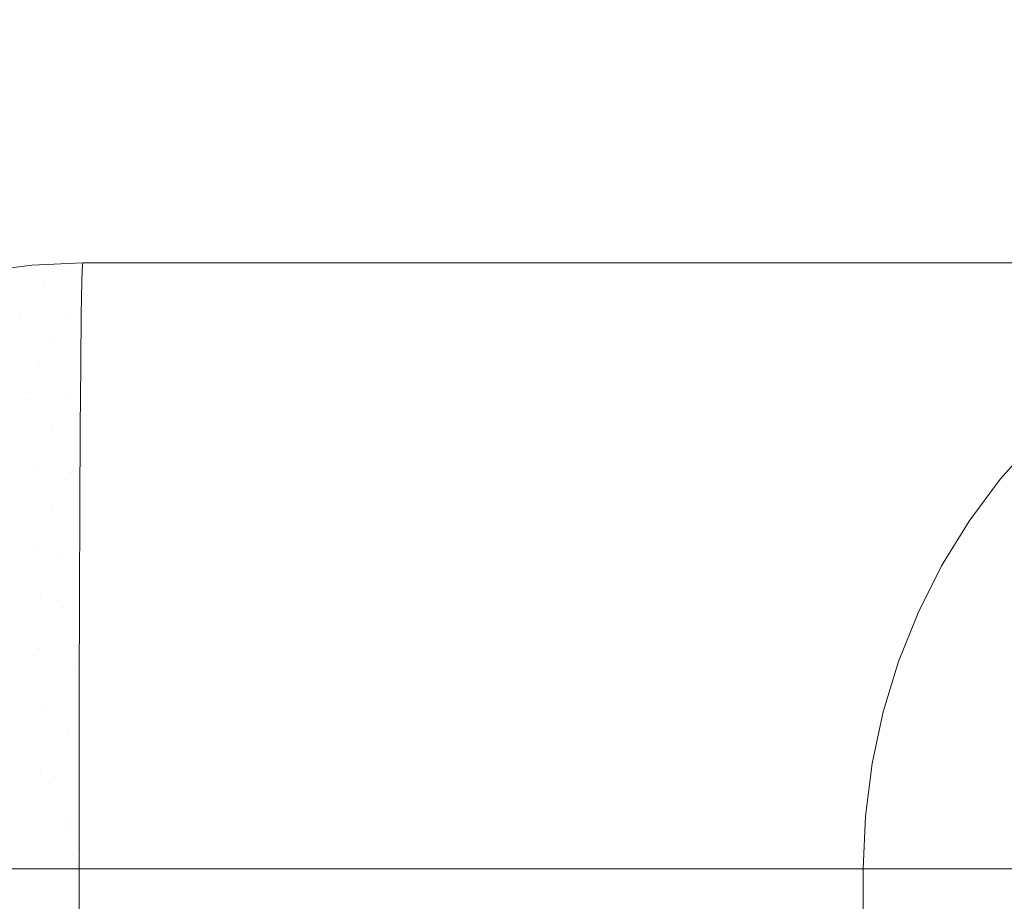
# Model space of a CAD drawing. Header units: inches. Extents: x -412 to -304, y -62 to 18.
# Tile 335 of 656: x -354.4669 to -354.4286, y -29.3316 to -29.2973. Entities that reach past the tile are written whole.
import ezdxf

# ---------------------------------------------------------------- set-up
doc = ezdxf.new("R2010")
doc.units = ezdxf.units.IN
doc.header["$LTSCALE"] = 32
doc.header["$MEASUREMENT"] = 0
for name, color, linetype, lineweight in [('Black', 7, 'Continuous', 18), ('Drawing', 7, 'Continuous', 18), ('GDSPowerModule-White', 7, 'Continuous', 13), ('None', 7, 'Continuous', 18), ('SolidLine', 7, 'Continuous', 15), ('Wood_1-H', 7, 'Continuous', 13)]:
    doc.layers.add(name, color=color, linetype=linetype, lineweight=lineweight)

# ---------------------------------------------------------------- blocks, each defined once
blk = doc.blocks.new('Group-20')
at = {"layer": 'Black'}
for points in [[(-34.547937, 16.536126, 28.979102), (34.547937, 16.536126, 28.979102), (34.547937, -16.536126, 28.979102), (-34.547937, -16.536126, 28.979102)], [(-34.547937, 16.536126, 27.700787), (34.547937, 16.536126, 27.700787), (34.547937, -16.536126, 27.700787), (-34.547937, -16.536126, 27.700787)]]:
    blk.add_3dface(points, dxfattribs=at)
at = {"layer": 'Wood_1-H'}
for points in [[(-35.964937, 17.953126, 28.998787), (35.964937, 17.953126, 28.998787), (35.964937, -17.953126, 28.998787), (-35.964937, -17.953126, 28.998787)], [(-35.964937, 17.953126, 28.979102), (35.964937, 17.953126, 28.979102), (35.964937, -17.953126, 28.979102), (-35.964937, -17.953126, 28.979102)]]:
    blk.add_3dface(points, dxfattribs=at)
blk = doc.blocks.new('MpHtAdjTrough-1095 (3D)')
at = {"layer": 'Black'}
for points in [[(-17.362205, 7.156693, -4.03907), (17.362205, 7.156693, -4.03907), (17.362205, 2.599737, -4.03907), (-17.362205, 2.599737, -4.03907)], [(17.362205, 7.156693, -3.979228), (-17.362205, 7.156693, -3.979228), (-17.362205, 2.619965, -3.979228), (17.362205, 2.619965, -3.979228)]]:
    blk.add_3dface(points, dxfattribs=at)
blk = doc.blocks.new('MP-Hardwire (3D)')
at = {"layer": 'Black'}
for points, invisible_edges in [([(5.427785, 0.767656), (5.427785, 0.82644), (-6.796133, 0.580648), (-6.796133, 0.364113)], 10), ([(5.427785, 0.767656), (-6.892436, -0.275988), (-6.884715, -0.275651)], 9), ([(-6.797479, 0.348731), (-6.892436, -0.275988), (5.427785, 0.767656)], 11), ([(-6.884715, -0.275651), (5.66357, 0.319822), (5.660001, 0.326676), (5.427785, 0.767656)], 13), ([(5.427785, 0.767656), (-6.79647, 0.356392), (-6.797479, 0.348731)], 9), ([(-6.796133, 0.364113), (-6.79647, 0.356392), (5.427785, 0.767656)], 10)]:
    blk.add_3dface(points, dxfattribs=dict(at, invisible_edges=invisible_edges))
blk.add_3dface([(-4.138306, -0.433046, -1.064714), (-4.138306, 0.433096, -1.064714), (-3.783975, 0.433096, -1.064714), (-3.783975, -0.433046, -1.064714)], dxfattribs=at)
at = {"layer": 'GDSPowerModule-White'}
for points in [[(-3.827282, 0.361237, -1.284891), (-3.827282, 0.414458, -1.483517), (-4.094999, 0.414458, -1.483517), (-4.094999, 0.361237, -1.284891)], [(-4.094999, 0.391787, -1.513252), (-3.827282, 0.391787, -1.513252), (-3.827282, 0.077422, -1.515197), (-4.094999, 0.077422, -1.515197)]]:
    blk.add_3dface(points, dxfattribs=at)
for points, invisible_edges in [([(-3.825223, 0.36115, -1.284915), (-3.825223, 0.414371, -1.48354), (-3.827282, 0.414458, -1.483517), (-3.827282, 0.361237, -1.284891)], 1), ([(-3.82318, 0.36089, -1.284984), (-3.82318, 0.414111, -1.483609), (-3.825223, 0.414371, -1.48354), (-3.825223, 0.36115, -1.284915)], 5), ([(-3.821168, 0.360459, -1.2851), (-3.821168, 0.413681, -1.483725), (-3.82318, 0.414111, -1.483609), (-3.82318, 0.36089, -1.284984)], 5), ([(-3.819203, 0.359861, -1.28526), (-3.819203, 0.413082, -1.483885), (-3.821168, 0.413681, -1.483725), (-3.821168, 0.360459, -1.2851)], 5), ([(-3.817299, 0.359099, -1.285464), (-3.817299, 0.41232, -1.484089), (-3.819203, 0.413082, -1.483885), (-3.819203, 0.359861, -1.28526)], 5), ([(-3.815471, 0.35818, -1.28571), (-3.815471, 0.411401, -1.484336), (-3.817299, 0.41232, -1.484089), (-3.817299, 0.359099, -1.285464)], 5), ([(-3.813733, 0.35711, -1.285997), (-3.813733, 0.410332, -1.484622), (-3.815471, 0.411401, -1.484336), (-3.815471, 0.35818, -1.28571)], 5), ([(-3.812098, 0.355898, -1.286322), (-3.812098, 0.40912, -1.484947), (-3.813733, 0.410332, -1.484622), (-3.813733, 0.35711, -1.285997)], 5), ([(-3.810579, 0.354554, -1.286682), (-3.810579, 0.407775, -1.485307), (-3.812098, 0.40912, -1.484947), (-3.812098, 0.355898, -1.286322)], 5), ([(-3.809187, 0.353086, -1.287075), (-3.809187, 0.406308, -1.4857), (-3.810579, 0.407775, -1.485307), (-3.810579, 0.354554, -1.286682)], 5), ([(-3.807932, 0.351507, -1.287498), (-3.807932, 0.404728, -1.486124), (-3.809187, 0.406308, -1.4857), (-3.809187, 0.353086, -1.287075)], 5), ([(-3.806825, 0.349828, -1.287948), (-3.806825, 0.40305, -1.486573), (-3.807932, 0.404728, -1.486124), (-3.807932, 0.351507, -1.287498)], 5), ([(-3.805873, 0.348062, -1.288421), (-3.805873, 0.401284, -1.487047), (-3.806825, 0.40305, -1.486573), (-3.806825, 0.349828, -1.287948)], 5), ([(-3.805085, 0.346223, -1.288914), (-3.805085, 0.399445, -1.487539), (-3.805873, 0.401284, -1.487047), (-3.805873, 0.348062, -1.288421)], 5), ([(-3.804465, 0.344325, -1.289423), (-3.804465, 0.397546, -1.488048), (-3.805085, 0.399445, -1.487539), (-3.805085, 0.346223, -1.288914)], 5), ([(-3.804019, 0.342382, -1.289943), (-3.804019, 0.395603, -1.488569), (-3.804465, 0.397546, -1.488048), (-3.804465, 0.344325, -1.289423)], 5), ([(-3.806507, 0.394551, -1.50049), (-3.806586, 0.3963, -1.500022), (-3.805732, 0.395918, -1.498308), (-3.80565, 0.394097, -1.498796)], 15), ([(-3.826944, 0.395878, -1.512867), (-3.826777, 0.395914, -1.512857), (-3.826276, 0.394044, -1.513108), (-3.826607, 0.393973, -1.513127)], 15), ([(-3.826777, 0.395914, -1.512857), (-3.826615, 0.395963, -1.512844), (-3.825952, 0.394142, -1.513082), (-3.826276, 0.394044, -1.513108)], 15), ([(-3.80565, 0.394097, -1.498796), (-3.805732, 0.395918, -1.498308), (-3.805025, 0.395507, -1.496535), (-3.80494, 0.393626, -1.497039)], 15), ([(-3.80383, 0.394128, -1.490984), (-3.804099, 0.396094, -1.490457), (-3.804019, 0.395603, -1.488569), (-3.80375, 0.39363, -1.489098)], 11), ([(-3.827282, 0.39585, -1.512873), (-3.827282, 0.393838, -1.51315), (-4.094999, 0.393838, -1.51315), (-4.094999, 0.39585, -1.512873)], 10), ([(-3.827282, 0.39585, -1.512873), (-3.827112, 0.395857, -1.512873), (-3.826943, 0.39393, -1.513139), (-3.827282, 0.393838, -1.51315)], 7), ([(-3.827112, 0.395857, -1.512873), (-3.826944, 0.395878, -1.512867), (-3.826607, 0.393973, -1.513127), (-3.826943, 0.39393, -1.513139)], 15), ([(-3.824304, 0.395257, -1.512783), (-3.824097, 0.395517, -1.512714), (-3.822532, 0.394355, -1.51261), (-3.82284, 0.393967, -1.512714)], 15), ([(-3.814559, 0.394592, -1.509313), (-3.814411, 0.395672, -1.509024), (-3.812829, 0.395244, -1.507964), (-3.812994, 0.394032, -1.508288)], 15), ([(-3.809969, 0.394319, -1.505476), (-3.809903, 0.395782, -1.505084), (-3.808641, 0.395396, -1.503645), (-3.808712, 0.393827, -1.504065)], 15), ([(-3.80375, 0.340408, -1.290472), (-3.80375, 0.39363, -1.489098), (-3.804019, 0.395603, -1.488569), (-3.804019, 0.342382, -1.289943)], 5), ([(-3.824533, 0.395016, -1.512848), (-3.824304, 0.395257, -1.512783), (-3.82284, 0.393967, -1.512714), (-3.823182, 0.393607, -1.512811)], 15), ([(-3.82226, 0.394767, -1.5125), (-3.822027, 0.395201, -1.512384), (-3.820331, 0.394292, -1.51205), (-3.82064, 0.393719, -1.512204)], 15), ([(-3.816423, 0.394207, -1.510451), (-3.81621, 0.395132, -1.510203), (-3.814559, 0.394592, -1.509313), (-3.814802, 0.393529, -1.509598)], 15), ([(-3.812994, 0.394032, -1.508288), (-3.812829, 0.395244, -1.507964), (-3.811344, 0.394792, -1.506778), (-3.811527, 0.393456, -1.507137)], 15), ([(-3.808712, 0.393827, -1.504065), (-3.808641, 0.395396, -1.503645), (-3.807507, 0.394985, -1.50211), (-3.807582, 0.39332, -1.502556)], 15), ([(-3.80494, 0.393626, -1.497039), (-3.805025, 0.395507, -1.496535), (-3.80447, 0.39507, -1.494715), (-3.804383, 0.393142, -1.495232)], 15), ([(-3.825052, 0.394595, -1.512961), (-3.824783, 0.394794, -1.512907), (-3.823555, 0.393277, -1.512899), (-3.823956, 0.392979, -1.512979)], 15), ([(-3.824783, 0.394794, -1.512907), (-3.824533, 0.395016, -1.512848), (-3.823182, 0.393607, -1.512811), (-3.823555, 0.393277, -1.512899)], 15), ([(-3.822532, 0.394355, -1.51261), (-3.82226, 0.394767, -1.5125), (-3.82064, 0.393719, -1.512204), (-3.820999, 0.393174, -1.51235)], 15), ([(-3.820331, 0.394292, -1.51205), (-3.820075, 0.39489, -1.51189), (-3.818366, 0.394105, -1.511366), (-3.818682, 0.393366, -1.511564)], 15), ([(-3.818366, 0.394105, -1.511366), (-3.818117, 0.394868, -1.511161), (-3.816423, 0.394207, -1.510451), (-3.816717, 0.393304, -1.510693)], 15), ([(-3.811527, 0.393456, -1.507137), (-3.811344, 0.394792, -1.506778), (-3.809969, 0.394319, -1.505476), (-3.810167, 0.392867, -1.505865)], 15), ([(-3.807582, 0.39332, -1.502556), (-3.807507, 0.394985, -1.50211), (-3.806507, 0.394551, -1.50049), (-3.806586, 0.392802, -1.500959)], 15), ([(-3.804383, 0.393142, -1.495232), (-3.80447, 0.39507, -1.494715), (-3.804071, 0.394609, -1.49286), (-3.803982, 0.392647, -1.493386)], 15), ([(-3.825639, 0.394268, -1.513048), (-3.825338, 0.394419, -1.513008), (-3.824383, 0.392717, -1.513049), (-3.824832, 0.392491, -1.51311)], 15), ([(-3.825338, 0.394419, -1.513008), (-3.825052, 0.394595, -1.512961), (-3.823956, 0.392979, -1.512979), (-3.824383, 0.392717, -1.513049)], 15), ([(-3.814802, 0.393529, -1.509598), (-3.814559, 0.394592, -1.509313), (-3.812994, 0.394032, -1.508288), (-3.813268, 0.392838, -1.508608)], 15), ([(-3.806586, 0.392802, -1.500959), (-3.806507, 0.394551, -1.50049), (-3.80565, 0.394097, -1.498796), (-3.805732, 0.392276, -1.499284)], 15), ([(-3.803982, 0.392647, -1.493386), (-3.804071, 0.394609, -1.49286), (-3.80383, 0.394128, -1.490984), (-3.803741, 0.392146, -1.491515)], 15), ([(-3.826607, 0.393973, -1.513127), (-3.826276, 0.394044, -1.513108), (-3.825781, 0.392157, -1.513199), (-3.826275, 0.392052, -1.513227)], 15), ([(-3.826276, 0.394044, -1.513108), (-3.825952, 0.394142, -1.513082), (-3.825299, 0.392304, -1.51316), (-3.825781, 0.392157, -1.513199)], 15), ([(-3.825952, 0.394142, -1.513082), (-3.825639, 0.394268, -1.513048), (-3.824832, 0.392491, -1.51311), (-3.825299, 0.392304, -1.51316)], 15), ([(-3.82284, 0.393967, -1.512714), (-3.822532, 0.394355, -1.51261), (-3.820999, 0.393174, -1.51235), (-3.821407, 0.392661, -1.512487)], 15), ([(-3.82064, 0.393719, -1.512204), (-3.820331, 0.394292, -1.51205), (-3.818682, 0.393366, -1.511564), (-3.819065, 0.392657, -1.511754)], 15), ([(-3.818682, 0.393366, -1.511564), (-3.818366, 0.394105, -1.511366), (-3.816717, 0.393304, -1.510693), (-3.817093, 0.392428, -1.510927)], 15), ([(-3.816717, 0.393304, -1.510693), (-3.816423, 0.394207, -1.510451), (-3.814802, 0.393529, -1.509598), (-3.815141, 0.392491, -1.509876)], 15), ([(-3.813268, 0.392838, -1.508608), (-3.812994, 0.394032, -1.508288), (-3.811527, 0.393456, -1.507137), (-3.811829, 0.392139, -1.507489)], 15), ([(-3.810167, 0.392867, -1.505865), (-3.809969, 0.394319, -1.505476), (-3.808712, 0.393827, -1.504065), (-3.808924, 0.392269, -1.504483)], 15), ([(-3.805036, 0.391746, -1.49754), (-3.805732, 0.392276, -1.499284), (-3.80565, 0.394097, -1.498796)], 11), ([(-3.80565, 0.394097, -1.498796), (-3.80494, 0.393626, -1.497039), (-3.805036, 0.391746, -1.49754)], 11), ([(-3.803741, 0.392146, -1.491515), (-3.80383, 0.394128, -1.490984), (-3.80375, 0.39363, -1.489098), (-3.80366, 0.391641, -1.48963)], 11), ([(-4.094999, 0.391966, -1.513243), (-4.094999, 0.393838, -1.51315), (-3.827282, 0.393838, -1.51315), (-3.827282, 0.391966, -1.513243)], 10), ([(-3.827282, 0.393838, -1.51315), (-3.826943, 0.39393, -1.513139), (-3.826777, 0.391988, -1.513244)], 11), ([(-3.826777, 0.391988, -1.513244), (-3.827282, 0.391966, -1.513243), (-3.827282, 0.393838, -1.51315)], 9), ([(-3.826943, 0.39393, -1.513139), (-3.826607, 0.393973, -1.513127), (-3.826275, 0.392052, -1.513227), (-3.826777, 0.391988, -1.513244)], 15), ([(-3.823555, 0.393277, -1.512899), (-3.823182, 0.393607, -1.512811), (-3.821859, 0.392185, -1.512615)], 11), ([(-3.823182, 0.393607, -1.512811), (-3.82284, 0.393967, -1.512714), (-3.821407, 0.392661, -1.512487), (-3.821859, 0.392185, -1.512615)], 15), ([(-3.820999, 0.393174, -1.51235), (-3.82064, 0.393719, -1.512204), (-3.819065, 0.392657, -1.511754), (-3.819509, 0.391983, -1.511934)], 15), ([(-3.807909, 0.391724, -1.503113), (-3.808924, 0.392269, -1.504483), (-3.808712, 0.393827, -1.504065)], 11), ([(-3.808712, 0.393827, -1.504065), (-3.807582, 0.39332, -1.502556), (-3.807909, 0.391724, -1.503113)], 11), ([(-3.80494, 0.391688, -1.4973), (-3.80496, 0.391689, -1.497352), (-3.805036, 0.391746, -1.49754), (-3.80494, 0.393626, -1.497039)], 14), ([(-3.80494, 0.393626, -1.497039), (-3.804383, 0.393142, -1.495232), (-3.80444, 0.391678, -1.495622), (-3.80494, 0.391688, -1.4973)], 11), ([(-3.80366, 0.338419, -1.291005), (-3.80366, 0.391641, -1.48963), (-3.80375, 0.39363, -1.489098), (-3.80375, 0.340408, -1.290472)], 4), ([(-3.823147, 0.391785, -1.512878), (-3.823956, 0.392979, -1.512979), (-3.823555, 0.393277, -1.512899)], 11), ([(-3.821859, 0.392185, -1.512615), (-3.822334, 0.391784, -1.512708), (-3.823555, 0.393277, -1.512899)], 11), ([(-3.823555, 0.393277, -1.512899), (-3.822392, 0.391784, -1.51272), (-3.823147, 0.391785, -1.512878)], 9), ([(-3.823555, 0.393277, -1.512899), (-3.822334, 0.391784, -1.512708), (-3.822392, 0.391784, -1.51272)], 9), ([(-3.817793, 0.391775, -1.511262), (-3.817805, 0.391775, -1.511267), (-3.819065, 0.392657, -1.511754), (-3.818682, 0.393366, -1.511564)], 14), ([(-3.818682, 0.393366, -1.511564), (-3.817093, 0.392428, -1.510927), (-3.817454, 0.391774, -1.511097)], 11), ([(-3.817454, 0.391774, -1.511097), (-3.817793, 0.391775, -1.511262), (-3.818682, 0.393366, -1.511564)], 10), ([(-3.816021, 0.391769, -1.510394), (-3.817093, 0.392428, -1.510927), (-3.816717, 0.393304, -1.510693)], 11), ([(-3.816717, 0.393304, -1.510693), (-3.815141, 0.392491, -1.509876), (-3.816021, 0.391769, -1.510394)], 11), ([(-3.813784, 0.391761, -1.508993), (-3.815141, 0.392491, -1.509876), (-3.814802, 0.393529, -1.509598)], 11), ([(-3.814802, 0.393529, -1.509598), (-3.813268, 0.392838, -1.508608), (-3.813784, 0.391761, -1.508993)], 11), ([(-3.811065, 0.391747, -1.506791), (-3.811829, 0.392139, -1.507489), (-3.811527, 0.393456, -1.507137)], 11), ([(-3.811527, 0.393456, -1.507137), (-3.810167, 0.392867, -1.505865), (-3.81043, 0.391743, -1.506156)], 11), ([(-3.81043, 0.391743, -1.506156), (-3.811065, 0.391747, -1.506791), (-3.811527, 0.393456, -1.507137)], 10), ([(-3.807582, 0.39332, -1.502556), (-3.807811, 0.391724, -1.502976), (-3.807909, 0.391724, -1.503113)], 9), ([(-3.807507, 0.391721, -1.50255), (-3.807811, 0.391724, -1.502976), (-3.807582, 0.39332, -1.502556)], 10), ([(-3.807582, 0.39332, -1.502556), (-3.806586, 0.392802, -1.500959), (-3.806729, 0.391713, -1.501245)], 11), ([(-3.806729, 0.391713, -1.501245), (-3.807507, 0.391721, -1.50255), (-3.807582, 0.39332, -1.502556)], 10), ([(-3.823394, 0.391785, -1.51293), (-3.824383, 0.392717, -1.513049), (-3.823956, 0.392979, -1.512979)], 11), ([(-3.823956, 0.392979, -1.512979), (-3.823147, 0.391785, -1.512878), (-3.823394, 0.391785, -1.51293)], 9), ([(-3.820419, 0.391781, -1.512212), (-3.821407, 0.392661, -1.512487), (-3.820999, 0.393174, -1.51235)], 11), ([(-3.820999, 0.393174, -1.51235), (-3.819509, 0.391983, -1.511934), (-3.819666, 0.391779, -1.511988), (-3.820419, 0.391781, -1.512212)], 11), ([(-3.813268, 0.392838, -1.508608), (-3.813634, 0.39176, -1.508886), (-3.813784, 0.391761, -1.508993)], 9), ([(-3.812773, 0.391756, -1.508271), (-3.813634, 0.39176, -1.508886), (-3.813268, 0.392838, -1.508608)], 10), ([(-3.812773, 0.391756, -1.508271), (-3.813268, 0.392838, -1.508608), (-3.811829, 0.392139, -1.507489)], 11), ([(-3.809903, 0.39174, -1.505629), (-3.81043, 0.391743, -1.506156), (-3.810167, 0.392867, -1.505865)], 10), ([(-3.810167, 0.392867, -1.505865), (-3.808924, 0.392269, -1.504483), (-3.809046, 0.391734, -1.504617)], 11), ([(-3.809046, 0.391734, -1.504617), (-3.809903, 0.39174, -1.505629), (-3.810167, 0.392867, -1.505865)], 10), ([(-3.804383, 0.391677, -1.495429), (-3.80444, 0.391678, -1.495622), (-3.804383, 0.393142, -1.495232)], 10), ([(-3.804383, 0.393142, -1.495232), (-3.803982, 0.392647, -1.493386), (-3.803982, 0.391665, -1.493518), (-3.804383, 0.391677, -1.495429)], 11), ([(-3.825299, 0.392304, -1.51316), (-3.824832, 0.392491, -1.51311), (-3.824486, 0.391786, -1.513066)], 11), ([(-3.824486, 0.391786, -1.513066), (-3.824832, 0.392491, -1.51311), (-3.824383, 0.392717, -1.513049), (-3.823394, 0.391785, -1.51293)], 7), ([(-3.821483, 0.391783, -1.512529), (-3.821491, 0.391783, -1.512531), (-3.821859, 0.392185, -1.512615), (-3.821407, 0.392661, -1.512487)], 14), ([(-3.821407, 0.392661, -1.512487), (-3.820419, 0.391781, -1.512212), (-3.821483, 0.391783, -1.512529)], 9), ([(-3.819231, 0.391778, -1.511823), (-3.819509, 0.391983, -1.511934), (-3.819065, 0.392657, -1.511754), (-3.817805, 0.391775, -1.511267)], 7), ([(-3.815141, 0.392491, -1.509876), (-3.81546, 0.391767, -1.51006), (-3.816021, 0.391769, -1.510394)], 9), ([(-3.814362, 0.391763, -1.509406), (-3.81546, 0.391767, -1.51006), (-3.815141, 0.392491, -1.509876)], 10), ([(-3.815141, 0.392491, -1.509876), (-3.813784, 0.391761, -1.508993), (-3.814362, 0.391763, -1.509406)], 9), ([(-3.806507, 0.391711, -1.500873), (-3.806729, 0.391713, -1.501245), (-3.806586, 0.392802, -1.500959)], 10), ([(-3.806507, 0.391711, -1.500873), (-3.806586, 0.392802, -1.500959), (-3.805732, 0.392276, -1.499284)], 11), ([(-3.803982, 0.391665, -1.493518), (-3.803982, 0.392647, -1.493386), (-3.803741, 0.392146, -1.491515), (-3.803749, 0.391653, -1.491646)], 7), ([(-3.826218, 0.391787, -1.513208), (-3.826275, 0.392052, -1.513227), (-3.825781, 0.392157, -1.513199)], 11), ([(-3.825781, 0.392157, -1.513199), (-3.825675, 0.391787, -1.513185), (-3.826218, 0.391787, -1.513208)], 9), ([(-3.825675, 0.391787, -1.513185), (-3.825781, 0.392157, -1.513199), (-3.825299, 0.392304, -1.51316)], 11), ([(-3.825299, 0.392304, -1.51316), (-3.825332, 0.391787, -1.513171), (-3.825675, 0.391787, -1.513185)], 9), ([(-3.824486, 0.391786, -1.513066), (-3.825332, 0.391787, -1.513171), (-3.825299, 0.392304, -1.51316)], 10), ([(-3.822334, 0.391784, -1.512708), (-3.821859, 0.392185, -1.512615), (-3.821491, 0.391783, -1.512531)], 3), ([(-3.816039, 0.39177, -1.510405), (-3.817454, 0.391774, -1.511097), (-3.817093, 0.392428, -1.510927)], 10), ([(-3.817093, 0.392428, -1.510927), (-3.816021, 0.391769, -1.510394), (-3.816039, 0.39177, -1.510405)], 9), ([(-3.811829, 0.392139, -1.507489), (-3.811959, 0.391752, -1.507582), (-3.812773, 0.391756, -1.508271)], 9), ([(-3.811283, 0.391748, -1.507009), (-3.811959, 0.391752, -1.507582), (-3.811829, 0.392139, -1.507489)], 10), ([(-3.811829, 0.392139, -1.507489), (-3.811065, 0.391747, -1.506791), (-3.811283, 0.391748, -1.507009)], 9), ([(-3.808641, 0.391731, -1.504139), (-3.809046, 0.391734, -1.504617), (-3.808924, 0.392269, -1.504483)], 10), ([(-3.808924, 0.392269, -1.504483), (-3.807909, 0.391724, -1.503113), (-3.808641, 0.391731, -1.504139)], 9), ([(-3.805732, 0.392276, -1.499284), (-3.80565, 0.3917, -1.499119), (-3.806507, 0.391711, -1.500873)], 9), ([(-3.80565, 0.3917, -1.499119), (-3.805732, 0.392276, -1.499284), (-3.805036, 0.391746, -1.49754), (-3.805039, 0.39169, -1.497555)], 7), ([(-3.803741, 0.391653, -1.491581), (-3.803749, 0.391653, -1.491646), (-3.803741, 0.392146, -1.491515)], 10), ([(-3.803741, 0.392146, -1.491515), (-3.80366, 0.391641, -1.48963), (-3.803741, 0.391653, -1.491581)], 9), ([(-3.827282, 0.391966, -1.513243), (-3.827282, 0.391787, -1.513252), (-4.094999, 0.391787, -1.513252), (-4.094999, 0.391966, -1.513243)], 8), ([(-3.827282, 0.391787, -1.513252), (-3.827282, 0.391966, -1.513243), (-3.826777, 0.391988, -1.513244)], 10), ([(-3.826777, 0.391988, -1.513244), (-3.826755, 0.391787, -1.51323), (-3.827282, 0.391787, -1.513252)], 9), ([(-3.825787, 0.077244, -1.515151), (-3.827282, 0.391787, -1.513252), (-3.826755, 0.391787, -1.51323)], 9), ([(-3.825787, 0.077244, -1.515151), (-3.826285, 0.077343, -1.515176), (-3.827282, 0.391787, -1.513252)], 10), ([(-3.826285, 0.077343, -1.515176), (-3.826784, 0.077402, -1.515192), (-3.827282, 0.391787, -1.513252)], 10), ([(-3.826784, 0.077402, -1.515192), (-3.827282, 0.077422, -1.515197), (-3.827282, 0.391787, -1.513252)], 8), ([(-3.826755, 0.391787, -1.51323), (-3.826777, 0.391988, -1.513244), (-3.826275, 0.392052, -1.513227), (-3.826218, 0.391787, -1.513208)], 7), ([(-3.826755, 0.391787, -1.51323), (-3.826218, 0.391787, -1.513208), (-3.825787, 0.077244, -1.515151)], 10), ([(-3.826218, 0.391787, -1.513208), (-3.825675, 0.391787, -1.513185), (-3.825787, 0.077244, -1.515151)], 10), ([(-3.825332, 0.391787, -1.513171), (-3.825332, 0.077117, -1.515118), (-3.825787, 0.077244, -1.515151)], 9), ([(-3.825787, 0.077244, -1.515151), (-3.825675, 0.391787, -1.513185), (-3.825332, 0.391787, -1.513171)], 9), ([(-3.825289, 0.077106, -1.515115), (-3.825332, 0.077117, -1.515118), (-3.825332, 0.391787, -1.513171), (-3.824486, 0.391786, -1.513066)], 10), ([(-3.824486, 0.391786, -1.513066), (-3.823394, 0.391785, -1.51293), (-3.825289, 0.077106, -1.515115)], 10), ([(-3.824792, 0.076928, -1.515068), (-3.825289, 0.077106, -1.515115), (-3.823394, 0.391785, -1.51293)], 10), ([(-3.824296, 0.076711, -1.515012), (-3.824792, 0.076928, -1.515068), (-3.823394, 0.391785, -1.51293)], 10), ([(-3.823802, 0.076454, -1.514945), (-3.824296, 0.076711, -1.515012), (-3.823394, 0.391785, -1.51293)], 10), ([(-3.823394, 0.391785, -1.51293), (-3.823394, 0.07621, -1.514882), (-3.823802, 0.076454, -1.514945)], 9), ([(-3.823394, 0.391785, -1.51293), (-3.821837, 0.075035, -1.514576), (-3.822326, 0.075448, -1.514683)], 9), ([(-3.822326, 0.075448, -1.514683), (-3.822816, 0.075823, -1.514781), (-3.823394, 0.391785, -1.51293)], 10), ([(-3.822816, 0.075823, -1.514781), (-3.823308, 0.076158, -1.514868), (-3.823394, 0.391785, -1.51293)], 10), ([(-3.823308, 0.076158, -1.514868), (-3.823394, 0.07621, -1.514882), (-3.823394, 0.391785, -1.51293)], 10), ([(-3.821837, 0.075035, -1.514576), (-3.823394, 0.391785, -1.51293), (-3.823147, 0.391785, -1.512878)], 9), ([(-3.821485, 0.074692, -1.514486), (-3.823147, 0.391785, -1.512878), (-3.822392, 0.391784, -1.51272)], 9), ([(-3.823147, 0.391785, -1.512878), (-3.821485, 0.074692, -1.514486), (-3.821837, 0.075035, -1.514576)], 9), ([(-3.822392, 0.391784, -1.51272), (-3.822334, 0.391784, -1.512708), (-3.821485, 0.074692, -1.514486)], 10), ([(-3.822334, 0.391784, -1.512708), (-3.821491, 0.391783, -1.512531), (-3.821485, 0.074692, -1.514486)], 10), ([(-3.821491, 0.391783, -1.512531), (-3.821483, 0.391783, -1.512529), (-3.821485, 0.074692, -1.514486)], 10), ([(-3.820867, 0.074091, -1.51433), (-3.821485, 0.074692, -1.514486), (-3.821483, 0.391783, -1.512529)], 10), ([(-3.819907, 0.072991, -1.514043), (-3.821483, 0.391783, -1.512529), (-3.820419, 0.391781, -1.512212)], 9), ([(-3.819907, 0.072991, -1.514043), (-3.820867, 0.074091, -1.51433), (-3.821483, 0.391783, -1.512529)], 10), ([(-3.820419, 0.391781, -1.512212), (-3.819614, 0.072603, -1.513943), (-3.819907, 0.072991, -1.514043)], 9), ([(-3.820419, 0.391781, -1.512212), (-3.819666, 0.391779, -1.511988), (-3.819614, 0.072603, -1.513943)], 10), ([(-3.819612, 0.391779, -1.511972), (-3.819666, 0.391779, -1.511988), (-3.819509, 0.391983, -1.511934)], 10), ([(-3.819666, 0.391779, -1.511988), (-3.819612, 0.391779, -1.511972), (-3.819614, 0.072603, -1.513943)], 10), ([(-3.818958, 0.071737, -1.513717), (-3.819614, 0.072603, -1.513943), (-3.819612, 0.391779, -1.511972)], 10), ([(-3.819509, 0.391983, -1.511934), (-3.819231, 0.391778, -1.511823), (-3.819612, 0.391779, -1.511972)], 9), ([(-3.818023, 0.07033, -1.513351), (-3.819612, 0.391779, -1.511972), (-3.819231, 0.391778, -1.511823)], 9), ([(-3.818023, 0.07033, -1.513351), (-3.818958, 0.071737, -1.513717), (-3.819612, 0.391779, -1.511972)], 10), ([(-3.819231, 0.391778, -1.511823), (-3.817795, 0.069943, -1.51325), (-3.818023, 0.07033, -1.513351)], 9), ([(-3.819231, 0.391778, -1.511823), (-3.817805, 0.391775, -1.511267), (-3.817795, 0.069943, -1.51325)], 10), ([(-3.817805, 0.391775, -1.511267), (-3.817793, 0.391775, -1.511262), (-3.817795, 0.069943, -1.51325)], 10), ([(-3.817103, 0.06877, -1.512945), (-3.817795, 0.069943, -1.51325), (-3.817793, 0.391775, -1.511262)], 10), ([(-3.817103, 0.06877, -1.512945), (-3.817793, 0.391775, -1.511262), (-3.817454, 0.391774, -1.511097)], 9), ([(-3.817454, 0.391774, -1.511097), (-3.816049, 0.06667, -1.512398), (-3.817103, 0.06877, -1.512945)], 9), ([(-3.817454, 0.391774, -1.511097), (-3.816039, 0.39177, -1.510405), (-3.816049, 0.06667, -1.512398)], 10), ([(-3.815316, 0.065208, -1.512017), (-3.816049, 0.06667, -1.512398), (-3.816039, 0.39177, -1.510405)], 10), ([(-3.814374, 0.062922, -1.511422), (-3.815316, 0.065208, -1.512017), (-3.816039, 0.39177, -1.510405), (-3.816021, 0.391769, -1.510394)], 10), ([(-3.814374, 0.062922, -1.511422), (-3.816021, 0.391769, -1.510394), (-3.81546, 0.391767, -1.51006)], 9), ([(-3.81546, 0.391767, -1.51006), (-3.814362, 0.391763, -1.509406), (-3.814374, 0.062922, -1.511422)], 10), ([(-3.813608, 0.061062, -1.510938), (-3.814374, 0.062922, -1.511422), (-3.814362, 0.391763, -1.509406)], 10), ([(-3.813608, 0.061062, -1.510938), (-3.814362, 0.391763, -1.509406), (-3.813784, 0.391761, -1.508993)], 9), ([(-3.812787, 0.058668, -1.510314), (-3.813784, 0.391761, -1.508993), (-3.813634, 0.39176, -1.508886)], 9), ([(-3.813784, 0.391761, -1.508993), (-3.812787, 0.058668, -1.510314), (-3.813608, 0.061062, -1.510938)], 9), ([(-3.813634, 0.39176, -1.508886), (-3.812773, 0.391756, -1.508271), (-3.812787, 0.058668, -1.510314)], 10), ([(-3.811993, 0.056354, -1.509712), (-3.812787, 0.058668, -1.510314), (-3.812773, 0.391756, -1.508271)], 10), ([(-3.811993, 0.056354, -1.509712), (-3.812773, 0.391756, -1.508271), (-3.811959, 0.391752, -1.507582)], 9), ([(-3.811959, 0.391752, -1.507582), (-3.811299, 0.053939, -1.509083), (-3.811993, 0.056354, -1.509712)], 9), ([(-3.811959, 0.391752, -1.507582), (-3.811283, 0.391748, -1.507009), (-3.811299, 0.053939, -1.509083)], 10), ([(-3.810485, 0.051108, -1.508346), (-3.811299, 0.053939, -1.509083), (-3.811283, 0.391748, -1.507009)], 10), ([(-3.810485, 0.051108, -1.508346), (-3.811283, 0.391748, -1.507009), (-3.811065, 0.391747, -1.506791)], 9), ([(-3.809919, 0.048765, -1.507736), (-3.811065, 0.391747, -1.506791), (-3.81043, 0.391743, -1.506156)], 9), ([(-3.811065, 0.391747, -1.506791), (-3.809919, 0.048765, -1.507736), (-3.810485, 0.051108, -1.508346)], 9), ([(-3.81043, 0.391743, -1.506156), (-3.809903, 0.39174, -1.505629), (-3.809919, 0.048765, -1.507736)], 10), ([(-3.809096, 0.045356, -1.506848), (-3.809919, 0.048765, -1.507736), (-3.809903, 0.39174, -1.505629)], 10), ([(-3.809096, 0.045356, -1.506848), (-3.809903, 0.39174, -1.505629), (-3.809046, 0.391734, -1.504617)], 9), ([(-3.809046, 0.391734, -1.504617), (-3.808658, 0.043183, -1.506283), (-3.809096, 0.045356, -1.506848)], 9), ([(-3.809046, 0.391734, -1.504617), (-3.808641, 0.391731, -1.504139), (-3.808658, 0.043183, -1.506283)], 10), ([(-3.80784, 0.039133, -1.505228), (-3.808658, 0.043183, -1.506283), (-3.808641, 0.391731, -1.504139)], 10), ([(-3.80784, 0.039133, -1.505228), (-3.808641, 0.391731, -1.504139), (-3.807909, 0.391724, -1.503113)], 9), ([(-3.807909, 0.391724, -1.503113), (-3.807523, 0.037231, -1.504733), (-3.80784, 0.039133, -1.505228)], 9), ([(-3.807909, 0.391724, -1.503113), (-3.807811, 0.391724, -1.502976), (-3.807523, 0.037231, -1.504733)], 10), ([(-3.807811, 0.391724, -1.502976), (-3.807507, 0.391721, -1.50255), (-3.807523, 0.037231, -1.504733)], 10), ([(-3.80673, 0.032484, -1.503497), (-3.807523, 0.037231, -1.504733), (-3.807507, 0.391721, -1.50255)], 10), ([(-3.80673, 0.032484, -1.503497), (-3.807507, 0.391721, -1.50255), (-3.806729, 0.391713, -1.501245)], 9), ([(-3.806729, 0.391713, -1.501245), (-3.806521, 0.030949, -1.503098), (-3.80673, 0.032484, -1.503497)], 9), ([(-3.806729, 0.391713, -1.501245), (-3.806507, 0.391711, -1.500873), (-3.806521, 0.030949, -1.503098)], 10), ([(-3.805776, 0.025457, -1.501668), (-3.806521, 0.030949, -1.503098), (-3.806507, 0.391711, -1.500873)], 10), ([(-3.805776, 0.025457, -1.501668), (-3.806507, 0.391711, -1.500873), (-3.80565, 0.3917, -1.499119)], 9), ([(-3.80565, 0.3917, -1.499119), (-3.805661, 0.024379, -1.501387), (-3.805776, 0.025457, -1.501668)], 9), ([(-3.80499, 0.018107, -1.499754), (-3.805661, 0.024379, -1.501387), (-3.80565, 0.3917, -1.499119)], 10), ([(-3.80499, 0.018107, -1.499754), (-3.80565, 0.3917, -1.499119), (-3.805039, 0.39169, -1.497555)], 9), ([(-3.805039, 0.39169, -1.497555), (-3.805036, 0.391746, -1.49754), (-3.80496, 0.391689, -1.497352)], 3), ([(-3.805039, 0.39169, -1.497555), (-3.804946, 0.017565, -1.499613), (-3.80499, 0.018107, -1.499754)], 9), ([(-3.805039, 0.39169, -1.497555), (-3.80496, 0.391689, -1.497352), (-3.804946, 0.017565, -1.499613)], 10), ([(-3.80496, 0.391689, -1.497352), (-3.80494, 0.391688, -1.4973), (-3.804946, 0.017565, -1.499613)], 10), ([(-3.804384, 0.010551, -1.497787), (-3.804946, 0.017565, -1.499613), (-3.80494, 0.391688, -1.4973), (-3.80444, 0.391678, -1.495622)], 10), ([(-3.80444, 0.391678, -1.495622), (-3.804383, 0.391677, -1.495429), (-3.804384, 0.010551, -1.497787)], 10), ([(-3.804379, 0.010495, -1.497772), (-3.804384, 0.010551, -1.497787), (-3.804383, 0.391677, -1.495429), (-3.803982, 0.391665, -1.493518)], 10), ([(-3.803982, 0.391665, -1.493518), (-3.80399, 0.003378, -1.495919), (-3.804379, 0.010495, -1.497772)], 9), ([(-3.803952, 0.002688, -1.49574), (-3.80399, 0.003378, -1.495919), (-3.803982, 0.391665, -1.493518)], 10), ([(-3.803952, 0.002688, -1.49574), (-3.803982, 0.391665, -1.493518), (-3.803749, 0.391653, -1.491646)], 9), ([(-3.803749, 0.391653, -1.491646), (-3.803754, -0.003891, -1.494027), (-3.803952, 0.002688, -1.49574)], 9), ([(-3.803714, -0.005246, -1.493674), (-3.803754, -0.003891, -1.494027), (-3.803741, 0.391653, -1.491581)], 10), ([(-3.803749, 0.391653, -1.491646), (-3.803741, 0.391653, -1.491581), (-3.803754, -0.003891, -1.494027)], 10), ([(-3.803714, -0.005246, -1.493674), (-3.803741, 0.391653, -1.491581), (-3.80366, 0.391641, -1.48963)], 9), ([(-3.80366, 0.391641, -1.48963), (-3.80366, -0.011204, -1.492123), (-3.803714, -0.005246, -1.493674)], 8), ([(-3.80366, -0.011204, -1.492123), (-3.80366, 0.391641, -1.48963), (-3.80366, 0.338419, -1.291005), (-3.80366, -0.414546, -1.492762)], 8), ([(-3.827282, 0.361237, -1.284891), (-4.094999, 0.361237, -1.284891), (-4.118621, 0.338419, -1.291005), (-3.80366, 0.338419, -1.291005)], 14), ([(-3.825223, 0.36115, -1.284915), (-3.827282, 0.361237, -1.284891), (-3.80366, 0.338419, -1.291005)], 10), ([(-3.825223, 0.36115, -1.284915), (-3.810579, 0.354554, -1.286682), (-3.812098, 0.355898, -1.286322)], 9), ([(-3.825223, 0.36115, -1.284915), (-3.807932, 0.351507, -1.287498), (-3.809187, 0.353086, -1.287075), (-3.810579, 0.354554, -1.286682)], 9), ([(-3.825223, 0.36115, -1.284915), (-3.805873, 0.348062, -1.288421), (-3.806825, 0.349828, -1.287948), (-3.807932, 0.351507, -1.287498)], 9), ([(-3.825223, 0.36115, -1.284915), (-3.804465, 0.344325, -1.289423), (-3.805085, 0.346223, -1.288914), (-3.805873, 0.348062, -1.288421)], 9), ([(-3.825223, 0.36115, -1.284915), (-3.80366, 0.338419, -1.291005), (-3.80375, 0.340408, -1.290472), (-3.804019, 0.342382, -1.289943)], 9), ([(-3.804019, 0.342382, -1.289943), (-3.804465, 0.344325, -1.289423), (-3.825223, 0.36115, -1.284915)], 10), ([(-3.821168, 0.360459, -1.2851), (-3.82318, 0.36089, -1.284984), (-3.825223, 0.36115, -1.284915), (-3.812098, 0.355898, -1.286322)], 12), ([(-3.812098, 0.355898, -1.286322), (-3.819203, 0.359861, -1.28526), (-3.821168, 0.360459, -1.2851)], 9), ([(-3.817299, 0.359099, -1.285464), (-3.819203, 0.359861, -1.28526), (-3.812098, 0.355898, -1.286322)], 10), ([(-3.812098, 0.355898, -1.286322), (-3.813733, 0.35711, -1.285997), (-3.815471, 0.35818, -1.28571), (-3.817299, 0.359099, -1.285464)], 8)]:
    blk.add_3dface(points, dxfattribs=dict(at, invisible_edges=invisible_edges))
blk = doc.blocks.new('Group-23')
at = {"layer": 'None'}
blk.add_blockref('Group-20', (0, 0), dxfattribs=at)
at = {"layer": 'SolidLine', "color": 7}
blk.add_blockref('MpHtAdjTrough-1095 (3D)', (0, 0, 27.700787), dxfattribs=at)
at = {"layer": 'SolidLine', "color": 7, "rotation": 180}
blk.add_blockref('MP-Hardwire (3D)', (0, 4, 27.700787), dxfattribs=at)
blk = doc.blocks.new('MP Ht Adju Rect Table (3D)')
at = {"layer": 'None'}
blk.add_blockref('Group-23', (0, 0), dxfattribs=at)
at = {"layer": 'Drawing', "color": 0, "flags": 1}
for tag in ['Catalog', 'Option1', 'Option2', 'Option3', 'Option4', 'Option5', 'Option6', 'Option7', 'Option8', 'Option9', 'Option10', 'Option11', 'Option12', 'FinishGroup', 'Discount', 'Tag', 'Custom', 'Item2', 'Item3', 'Item6', 'Item9', 'Item10', 'Item12', 'Item13', 'Item16', 'Item19', 'Item20', 'Item21', 'Item22', 'Item23', 'Item24', 'Item25', 'Item8', 'Item18', 'Item1', 'Item4', 'Item5', 'Item7', 'Item11', 'Item14', 'Item15', 'Item17']:
    blk.add_attdef(tag, (-16.606637, -46.530556), '', height=0.007087, dxfattribs=at)

msp = doc.modelspace()

# ---------------------------------------------------------------- block references
at = {"layer": 'Drawing', "rotation": 270}
msp.add_blockref('MP Ht Adju Rect Table (3D)', (-358.072835, -25.503092), dxfattribs=at)

doc.saveas('drawing.dxf')
